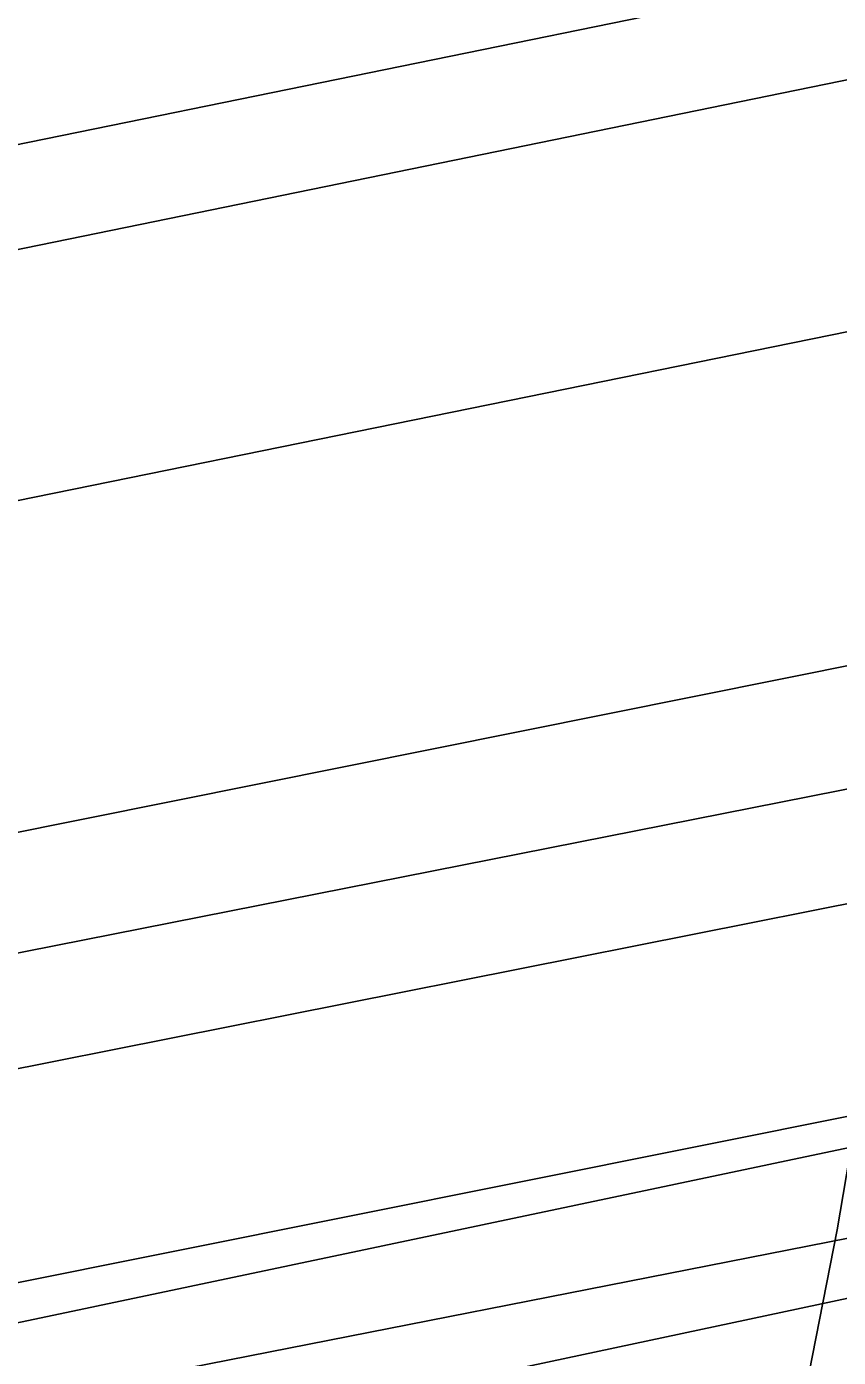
# Model space of a CAD drawing. Extents: x 3313447 to 3351316, y 703786 to 729172.
# Drawn here: x 3324653.1 to 3324781.7, y 722486.5 to 722697.2 of the extents above; entities that cross this region are included whole.
import ezdxf

# ---------------------------------------------------------------- set-up
doc = ezdxf.new("R2010")
doc.units = 0
doc.layers.add('V-TOPO-MAJR', color=7, linetype='Continuous')
doc.layers.add('V-UTIL-LINE', color=7, linetype='Continuous')

msp = doc.modelspace()

# ---------------------------------------------------------------- linework, layer by layer
at = {"layer": 'V-TOPO-MAJR'}
msp.add_lwpolyline([(3324683.24, 721525.36), (3324684.46, 721550.9), (3324700.72, 721889.87), (3324701.29, 721901.47), (3324701.88, 721913.07), (3324702.49, 721924.66), (3324703.12, 721936.26), (3324710.74, 722073.64), (3324716.61, 722146.63), (3324724.9, 722219.27), (3324736.8, 722291.42), (3324751.11, 722363.22), (3324762.97, 722415.86), (3324772.61, 722461.2), (3324781.51, 722506.67), (3324789.31, 722552.35), (3324796.36, 722598.16), (3324804.65, 722656.66), (3324806.86, 722673.34), (3324808.88, 722690.04), (3324810.62, 722706.77)], dxfattribs=at)
at = {"layer": 'V-UTIL-LINE'}
for p, q in [((3319986.04, 721562.22), (3327138.82, 722968.47)), ((3321227.36, 721978.88), (3326071.11, 722968.47)), ((3321233.14, 721963.48), (3326076.89, 722953.06)), ((3320480.83, 721727.15), (3326505.14, 722916.38)), ((3320472.16, 721701.1), (3326453.06, 722890.34)), ((3320498.2, 721666.38), (3326435.7, 722855.62)), ((3321531.18, 721987.56), (3325671.81, 722829.58)), ((3321661.39, 721970.2), (3325515.56, 722742.77)), ((3322286.74, 721994.08), (3325198.84, 722607.15)), ((3322286.74, 721965.72), (3325198.84, 722584.08))]:
    msp.add_line(p, q, dxfattribs=at)

doc.saveas('drawing.dxf')
